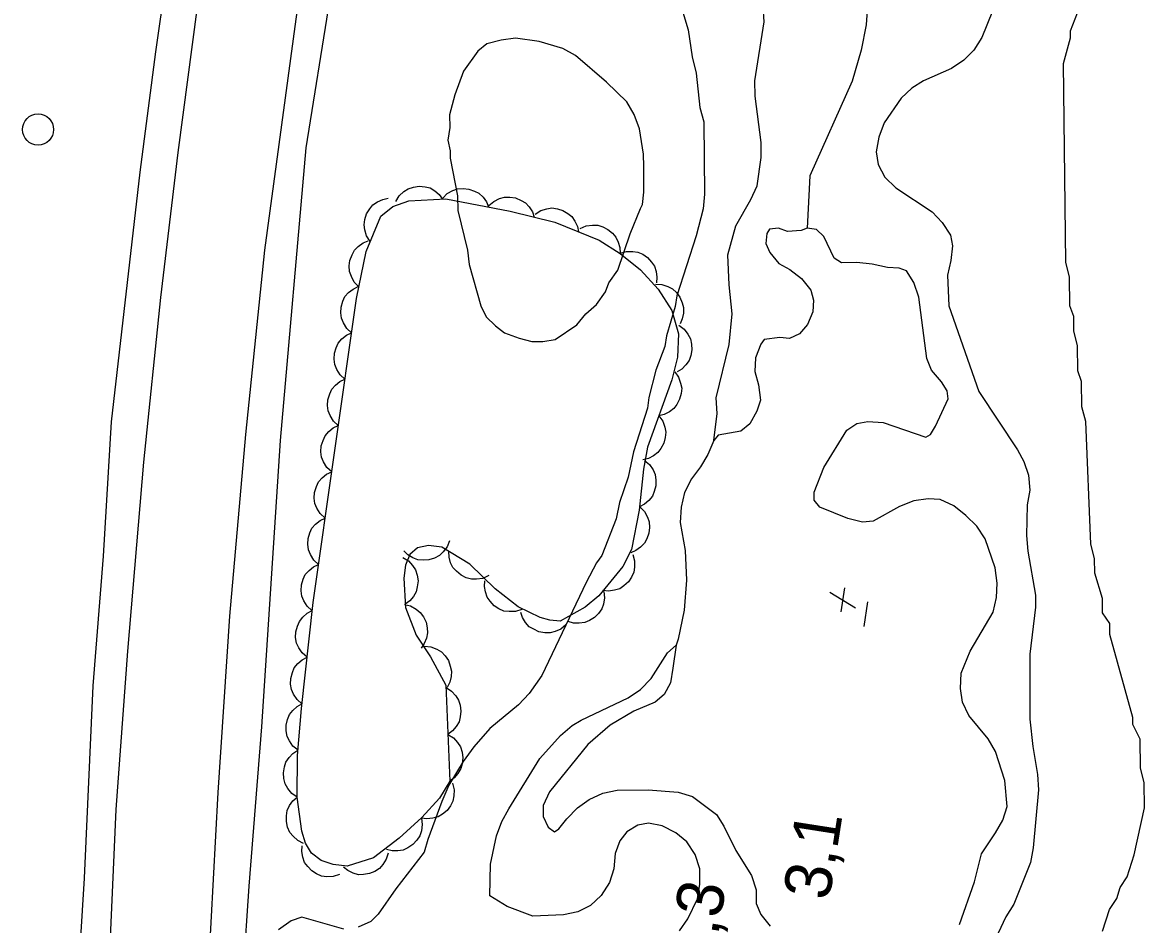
# Model space of a CAD drawing. Extents: x 282461 to 284471, y 5554090 to 5557646.
# Drawn here: x 283524.7 to 283596.7, y 5556716.8 to 5556774.7 of the extents above; entities that cross this region are included whole.
import ezdxf

# ---------------------------------------------------------------- set-up
doc = ezdxf.new("R2010")
doc.units = 0
for name, color, linetype in [('Niveau 1', 7, 'Continuous'), ('Niveau 2', 7, 'Continuous'), ('Niveau 21', 7, 'Continuous'), ('Niveau 3', 7, 'Continuous'), ('Niveau 36', 7, 'Continuous'), ('Niveau 4', 7, 'Continuous'), ('Niveau 44', 7, 'Continuous'), ('Niveau 7', 7, 'Continuous')]:
    doc.layers.add(name, color=color, linetype=linetype)

msp = doc.modelspace()

# ---------------------------------------------------------------- linework, layer by layer
at = {"layer": 'Niveau 1'}
msp.add_lwpolyline([(283564.39, 5556762.78), (283564.51, 5556763.02), (283564.61, 5556763.83), (283564.6, 5556765.46), (283564.59, 5556766.27), (283564.33, 5556767.89), (283563.98, 5556768.82), (283563.5, 5556769.62), (283562.21, 5556770.89), (283560.21, 5556772.6), (283559.4, 5556773.06), (283557.88, 5556773.51), (283556.37, 5556773.72), (283555.44, 5556773.59), (283554.52, 5556773.35), (283553.94, 5556772.88), (283553.03, 5556771.59), (283552.46, 5556770.08), (283552.13, 5556768.79), (283552.14, 5556767.98), (283552.03, 5556767.17), (283552.16, 5556766.47), (283552.16, 5556766.01), (283552.65, 5556763.58), (283552.67, 5556762.65), (283553.28, 5556760.1), (283553.4, 5556759.17), (283554.13, 5556756.51), (283554.49, 5556755.82), (283555.07, 5556755.24), (283555.66, 5556754.79), (283556.59, 5556754.45), (283557.41, 5556754.23), (283558.11, 5556754.23), (283558.92, 5556754.36), (283560.3, 5556755.31), (283560.87, 5556756.01), (283561.56, 5556756.6), (283562.13, 5556757.42), (283562.36, 5556758), (283562.93, 5556758.82), (283563.72, 5556761.15), (283564.39, 5556762.78)], dxfattribs=at)
at = {"layer": 'Niveau 2'}
for points in [[(283565.51, 5556780.74), (283567.45, 5556774.25)], [(283594.04, 5556716.35), (283594.49, 5556717.75), (283594.95, 5556718.45), (283595.17, 5556719.15), (283595.63, 5556719.85), (283596.08, 5556721.25), (283596.74, 5556724.28), (283596.72, 5556725.91), (283596.48, 5556726.83), (283596.46, 5556728.69), (283595.98, 5556729.62), (283595.98, 5556730.08), (283594.52, 5556735.41), (283594.51, 5556736.11), (283594.04, 5556736.8), (283594.03, 5556737.73), (283593.54, 5556739.35), (283593.53, 5556740.28), (283593.29, 5556741.21), (283592.97, 5556749.1), (283592.72, 5556750.03), (283592.7, 5556751.66), (283592.46, 5556752.35), (283592.44, 5556753.98), (283592.2, 5556754.9), (283592.19, 5556755.83), (283591.95, 5556756.53), (283591.93, 5556758.39), (283591.68, 5556759.31), (283591.53, 5556772.09), (283591.98, 5556773.73), (283591.98, 5556774.19), (283592.88, 5556776.52)], [(283567.45, 5556774.25), (283567.7, 5556772.51), (283567.95, 5556771.47), (283568.2, 5556769.27), (283568.45, 5556768.34), (283568.5, 5556763.69), (283568.4, 5556762.76), (283567.95, 5556761.01), (283566.72, 5556757.16), (283566.61, 5556756.47), (283566.05, 5556754.6), (283565.94, 5556753.9), (283565.38, 5556752.38), (283564.93, 5556750.64), (283564.83, 5556749.94), (283563.93, 5556747.14), (283563.6, 5556745.51), (283563.04, 5556743.88), (283562.82, 5556742.83), (283561.91, 5556740.49), (283561.57, 5556740.02), (283560.89, 5556738.74), (283558.05, 5556732.78), (283557.25, 5556731.61), (283556.56, 5556730.9), (283554.72, 5556729.37), (283553.69, 5556728.2), (283553, 5556727.26), (283552.09, 5556725.74), (283551.64, 5556724.69), (283550.74, 5556722.24), (283550.51, 5556721.42), (283548.68, 5556719.08), (283547.54, 5556717.44), (283547.08, 5556716.97), (283546.27, 5556716.61)], [(283545.34, 5556716.48), (283542.66, 5556717.26), (283541.96, 5556717.02), (283541.16, 5556716.43)]]:
    msp.add_lwpolyline(points, dxfattribs=at)
at = {"layer": 'Niveau 21'}
for points in [[(283532.51, 5556746.48), (283533.61, 5556757.06), (283534.72, 5556766.37), (283535.95, 5556775.73), (283537.78, 5556787.89), (283541.66, 5556811.54), (283545.79, 5556834.34), (283547.71, 5556844.41), (283549.72, 5556856.11), (283557.56, 5556898.03), (283564.31, 5556932.2), (283568.41, 5556952.33), (283570.45, 5556961.36), (283576.23, 5556988.79), (283577.59, 5556995.66), (283578.84, 5557002.53), (283578.96, 5557003.25)], [(283558.37, 5556915.5), (283555.06, 5556896.11), (283548.67, 5556860.84), (283544.94, 5556841.86), (283544.13, 5556836.62), (283542.32, 5556827.07), (283538.41, 5556803.85), (283536.74, 5556794.91), (283535.43, 5556787.34), (283534.53, 5556781.66), (283533.26, 5556772.84), (283532.25, 5556765.11), (283530.41, 5556749.06), (283529.89, 5556740.43), (283529.23, 5556732.12), (283528.68, 5556719.75), (283528.19, 5556711.79), (283528.1, 5556704.76), (283527.73, 5556697.15), (283527.42, 5556688.21), (283527.51, 5556680.49), (283527.76, 5556672.38)], [(283540.19, 5556562.22), (283538.34, 5556596.29), (283537.04, 5556623.47), (283536.54, 5556636.07), (283536.18, 5556652.5), (283535.95, 5556667.31), (283535.97, 5556692.27), (283536.69, 5556714.12), (283537.28, 5556725.25), (283538.02, 5556736.58), (283539.05, 5556748.26), (283540.28, 5556760.1), (283542.69, 5556777.96), (283547.56, 5556808.1), (283549.94, 5556821.76), (283551.96, 5556832.47), (283555.67, 5556852.96), (283557.07, 5556859.9), (283558.59, 5556868.69), (283560.84, 5556880.1), (283566.77, 5556911.26)], [(283537.68, 5556671.7), (283538.14, 5556699.04), (283538.55, 5556708.46), (283539.27, 5556719.24), (283540.08, 5556729.47), (283541.29, 5556747.87), (283542.93, 5556766.66), (283544.45, 5556776.14), (283546.01, 5556786.79), (283547.64, 5556796.45), (283548.99, 5556805.35), (283550.74, 5556814.38), (283553.73, 5556832.36), (283555.15, 5556839.64), (283556.46, 5556847.04), (283557.73, 5556852.86), (283560.7, 5556869.17), (283561.62, 5556875.11), (283564.53, 5556889.14), (283566.74, 5556899.1), (283568.11, 5556906.32)], [(283533.58, 5556562.44), (283532.5, 5556585.25), (283531.24, 5556608.35), (283529.71, 5556646.47), (283529.56, 5556659.42), (283529.53, 5556674.5), (283529.68, 5556693.17), (283529.97, 5556705.63), (283530.28, 5556714), (283530.74, 5556724.17), (283531.49, 5556734.34), (283532.51, 5556746.48)]]:
    msp.add_lwpolyline(points, dxfattribs=at)
at = {"layer": 'Niveau 3'}
for p, q in [((283577.26, 5556736.87), (283577.51, 5556738.41)), ((283576.55, 5556738.13), (283578.18, 5556737.13)), ((283578.74, 5556735.93), (283578.98, 5556737.51))]:
    msp.add_line(p, q, dxfattribs=at)
at = {"layer": 'Niveau 36'}
msp.add_circle((283525.717, 5556767.844), 1, dxfattribs=at)
at = {"layer": 'Niveau 4'}
for points in [[(283578.98, 5556776.13), (283578.87, 5556774.57), (283578.54, 5556772.94), (283577.98, 5556770.96), (283575.26, 5556764.88), (283575.08, 5556761.51)], [(283580.25, 5556758.98), (283579.26, 5556759.2), (283578.27, 5556759.31), (283577.28, 5556759.29), (283576.81, 5556759.58), (283576.15, 5556760.97), (283575.68, 5556761.43), (283575.08, 5556761.51), (283574.69, 5556761.36), (283573.82, 5556761.29), (283573.24, 5556761.51), (283572.66, 5556761.45), (283572.49, 5556761.16), (283572.44, 5556760.52), (283572.68, 5556759.94), (283573.26, 5556759.25), (283573.97, 5556758.85), (283574.73, 5556758.28), (283575.32, 5556757.53), (283575.5, 5556756.89), (283575.45, 5556756.13), (283575.11, 5556755.32), (283574.6, 5556754.73), (283573.96, 5556754.43), (283573.32, 5556754.48), (283572.33, 5556754.35), (283572.1, 5556754.06), (283571.77, 5556753.18), (283571.72, 5556752.31), (283571.96, 5556751.44), (283572.09, 5556750.45), (283571.86, 5556749.75), (283571.41, 5556748.93), (283570.83, 5556748.46), (283569.38, 5556748.21), (283569.09, 5556747.86), (283568.7, 5556746.98), (283568.24, 5556746.17), (283567.67, 5556745.4), (283567.21, 5556744.53), (283566.99, 5556743.59), (283566.94, 5556742.6), (283567.26, 5556740.81), (283567.34, 5556738.89), (283567.19, 5556736.97), (283566.8, 5556735.1), (283566.68, 5556734.73), (283566.47, 5556733.24), (283566.31, 5556732.31), (283565.91, 5556731.55), (283565.33, 5556731.07), (283563.95, 5556730.48), (283562.44, 5556729.59), (283561, 5556728.35), (283558.54, 5556725.3), (283558.14, 5556724.42), (283558.15, 5556723.72), (283558.45, 5556723.03), (283558.86, 5556722.74), (283559.15, 5556722.92), (283559.66, 5556723.57), (283560.35, 5556724.27), (283561.1, 5556724.8), (283561.97, 5556725.22), (283562.9, 5556725.41), (283564.88, 5556725.43), (283566.8, 5556725.28), (283567.73, 5556725), (283569.26, 5556723.85), (283569.73, 5556723.1), (283570.51, 5556721.54), (283571.51, 5556719.92), (283571.81, 5556719), (283571.82, 5556718.13), (283572.12, 5556717.43), (283572.71, 5556716.68)], [(283587.18, 5556722.66), (283587.64, 5556723.48), (283587.92, 5556724.36), (283587.78, 5556726.04), (283587.18, 5556727.9), (283586.71, 5556728.71), (283585.47, 5556730.2), (283585.05, 5556731.07), (283584.92, 5556731.94), (283584.97, 5556732.93), (283585.54, 5556734.33), (283587.02, 5556736.85), (283587.24, 5556737.78), (283587.29, 5556738.71), (283587.16, 5556739.7), (283586.5, 5556741.55), (283585.97, 5556742.36), (283585.26, 5556743.05), (283584.5, 5556743.68), (283583.62, 5556744.08), (283582.86, 5556744.13), (283581.93, 5556744), (283581.01, 5556743.64), (283579.33, 5556742.69), (283578.63, 5556742.62), (283577.7, 5556742.85), (283575.89, 5556743.58), (283575.54, 5556744.04), (283575.53, 5556744.56), (283576.15, 5556746.14), (283577.64, 5556748.54), (283578.27, 5556748.96), (283578.97, 5556749.08), (283579.96, 5556749.03), (283582.7, 5556748.08), (283582.99, 5556748.26), (283583.33, 5556748.78), (283584.13, 5556750.54), (283584.06, 5556751.06), (283583.71, 5556751.64), (283583.06, 5556752.38), (283582.76, 5556753.14), (283582.25, 5556757.08), (283581.94, 5556758.01), (283581.47, 5556758.76), (283581, 5556758.93), (283580.25, 5556758.98)], [(283584.87, 5556716.77), (283585.82, 5556719.51), (283586.27, 5556721.32), (283587.18, 5556722.66)]]:
    msp.add_lwpolyline(points, dxfattribs=at)
at = {"layer": 'Niveau 44'}
for points in [[(283548.68, 5556763.23), (283548.9, 5556763.59), (283549.2, 5556763.86), (283549.48, 5556764.04), (283549.81, 5556764.15), (283550.18, 5556764.2), (283550.56, 5556764.16), (283550.88, 5556764.09), (283551.18, 5556763.91), (283551.47, 5556763.67), (283551.68, 5556763.38)], [(283547.04, 5556760.66), (283546.81, 5556761.01), (283546.69, 5556761.4), (283546.64, 5556761.73), (283546.69, 5556762.07), (283546.8, 5556762.43), (283547.01, 5556762.75), (283547.21, 5556763.01), (283547.5, 5556763.21), (283547.84, 5556763.36), (283548.19, 5556763.43)], [(283551.69, 5556763.43), (283551.98, 5556763.73), (283552.34, 5556763.92), (283552.65, 5556764.04), (283553, 5556764.06), (283553.37, 5556764.02), (283553.73, 5556763.89), (283554.02, 5556763.75), (283554.28, 5556763.5), (283554.5, 5556763.2), (283554.64, 5556762.87)], [(283554.66, 5556762.96), (283554.97, 5556763.23), (283555.34, 5556763.41), (283555.66, 5556763.5), (283556.01, 5556763.51), (283556.37, 5556763.45), (283556.72, 5556763.29), (283557.01, 5556763.13), (283557.25, 5556762.87), (283557.45, 5556762.56), (283557.57, 5556762.22)], [(283552.14, 5556725.99), (283551.48, 5556724.9), (283550.36, 5556723.65), (283548.9, 5556722.33), (283547.24, 5556721.07), (283545.55, 5556720.53), (283544.67, 5556720.63), (283543.9, 5556720.89), (283543.28, 5556721.37), (283542.89, 5556722), (283542.65, 5556722.78), (283542.34, 5556724.95), (283542.38, 5556727.63), (283542.63, 5556730.65), (283543.37, 5556737.46), (283546.15, 5556756.99), (283546.77, 5556760.02), (283547.71, 5556762.27), (283548.5, 5556762.9), (283549.51, 5556763.27), (283551.89, 5556763.39), (283556.03, 5556762.61), (283558.89, 5556761.89), (283561.73, 5556760.73), (283563.09, 5556759.89), (283564.38, 5556758.84), (283565.53, 5556757.6), (283566.39, 5556756.22), (283566.83, 5556754.72), (283566.77, 5556753.23), (283566.4, 5556751.77), (283564.84, 5556747.45), (283564.59, 5556746.03), (283564.3, 5556743.39), (283563.8, 5556740.87), (283563.26, 5556739.78), (283561.71, 5556737.9), (283560.83, 5556737.16), (283559.23, 5556736.27), (283558.56, 5556736.32), (283557.94, 5556736.49), (283556.53, 5556737.19), (283555.06, 5556738.34), (283553.44, 5556739.92), (283551.63, 5556741.01), (283550.77, 5556741.12), (283550.08, 5556740.97), (283549.59, 5556740.55), (283549.31, 5556739.87), (283549.2, 5556739.03), (283549.3, 5556737.14), (283549.98, 5556735.37), (283550.9, 5556733.97), (283551.9, 5556732.15), (283552.14, 5556725.99)], [(283557.63, 5556762.4), (283557.98, 5556762.64), (283558.37, 5556762.75), (283558.7, 5556762.81), (283559.05, 5556762.76), (283559.4, 5556762.65), (283559.73, 5556762.45), (283559.98, 5556762.25), (283560.18, 5556761.96), (283560.34, 5556761.62), (283560.41, 5556761.27)], [(283560.52, 5556761.48), (283560.9, 5556761.65), (283561.31, 5556761.7), (283561.64, 5556761.7), (283561.97, 5556761.6), (283562.3, 5556761.43), (283562.59, 5556761.18), (283562.81, 5556760.94), (283562.96, 5556760.62), (283563.06, 5556760.26), (283563.08, 5556759.9)], [(283546.31, 5556757.75), (283546.01, 5556758.05), (283545.83, 5556758.41), (283545.71, 5556758.73), (283545.69, 5556759.08), (283545.74, 5556759.44), (283545.87, 5556759.8), (283546.02, 5556760.09), (283546.27, 5556760.34), (283546.58, 5556760.56), (283546.91, 5556760.7)], [(283563.08, 5556759.9), (283563.48, 5556760.02), (283563.89, 5556760.02), (283564.21, 5556759.97), (283564.53, 5556759.83), (283564.84, 5556759.62), (283565.09, 5556759.33), (283565.28, 5556759.07), (283565.39, 5556758.73), (283565.44, 5556758.36), (283565.41, 5556758)], [(283545.84, 5556754.79), (283545.53, 5556755.07), (283545.32, 5556755.42), (283545.19, 5556755.72), (283545.15, 5556756.07), (283545.17, 5556756.44), (283545.28, 5556756.81), (283545.41, 5556757.11), (283545.65, 5556757.37), (283545.94, 5556757.6), (283546.26, 5556757.76)], [(283565.34, 5556757.91), (283565.76, 5556757.89), (283566.14, 5556757.76), (283566.44, 5556757.61), (283566.69, 5556757.37), (283566.91, 5556757.08), (283567.06, 5556756.72), (283567.15, 5556756.41), (283567.14, 5556756.05), (283567.07, 5556755.69), (283566.93, 5556755.36)], [(283545.41, 5556751.81), (283545.1, 5556752.09), (283544.89, 5556752.44), (283544.76, 5556752.75), (283544.72, 5556753.1), (283544.74, 5556753.47), (283544.86, 5556753.83), (283544.99, 5556754.13), (283545.22, 5556754.39), (283545.51, 5556754.63), (283545.84, 5556754.79)], [(283566.85, 5556755.27), (283567.19, 5556755.02), (283567.43, 5556754.69), (283567.59, 5556754.4), (283567.67, 5556754.06), (283567.69, 5556753.69), (283567.61, 5556753.32), (283567.51, 5556753.01), (283567.3, 5556752.72), (283567.04, 5556752.46), (283566.73, 5556752.27)], [(283566.58, 5556752.28), (283566.83, 5556751.94), (283566.96, 5556751.56), (283567.03, 5556751.23), (283567, 5556750.88), (283566.9, 5556750.52), (283566.72, 5556750.19), (283566.53, 5556749.92), (283566.24, 5556749.71), (283565.91, 5556749.54), (283565.56, 5556749.45)], [(283544.99, 5556748.84), (283544.68, 5556749.12), (283544.47, 5556749.47), (283544.34, 5556749.77), (283544.3, 5556750.12), (283544.32, 5556750.49), (283544.44, 5556750.86), (283544.57, 5556751.16), (283544.8, 5556751.42), (283545.09, 5556751.65), (283545.41, 5556751.81)], [(283565.56, 5556749.45), (283565.81, 5556749.12), (283565.94, 5556748.73), (283566.01, 5556748.41), (283565.98, 5556748.06), (283565.88, 5556747.7), (283565.69, 5556747.36), (283565.51, 5556747.1), (283565.22, 5556746.89), (283564.89, 5556746.72), (283564.54, 5556746.63)], [(283544.57, 5556745.86), (283544.26, 5556746.14), (283544.05, 5556746.49), (283543.92, 5556746.8), (283543.87, 5556747.15), (283543.89, 5556747.52), (283544.01, 5556747.88), (283544.14, 5556748.18), (283544.38, 5556748.44), (283544.67, 5556748.68), (283544.99, 5556748.84)], [(283564.65, 5556746.59), (283564.97, 5556746.32), (283565.19, 5556745.98), (283565.33, 5556745.68), (283565.38, 5556745.33), (283565.38, 5556744.96), (283565.27, 5556744.59), (283565.15, 5556744.29), (283564.92, 5556744.02), (283564.64, 5556743.78), (283564.32, 5556743.61)], [(283544.14, 5556742.89), (283543.83, 5556743.17), (283543.62, 5556743.52), (283543.49, 5556743.82), (283543.45, 5556744.17), (283543.47, 5556744.54), (283543.59, 5556744.91), (283543.72, 5556745.21), (283543.95, 5556745.47), (283544.24, 5556745.7), (283544.57, 5556745.86)], [(283564.34, 5556743.6), (283564.64, 5556743.31), (283564.83, 5556742.95), (283564.94, 5556742.64), (283564.96, 5556742.28), (283564.92, 5556741.92), (283564.79, 5556741.56), (283564.64, 5556741.27), (283564.39, 5556741.01), (283564.09, 5556740.8), (283563.76, 5556740.66)], [(283543.72, 5556739.91), (283543.41, 5556740.19), (283543.2, 5556740.54), (283543.07, 5556740.85), (283543.03, 5556741.2), (283543.05, 5556741.57), (283543.16, 5556741.93), (283543.3, 5556742.23), (283543.53, 5556742.49), (283543.82, 5556742.73), (283544.14, 5556742.89)], [(283552.13, 5556741.42), (283551.97, 5556741.03), (283551.72, 5556740.71), (283551.48, 5556740.48), (283551.16, 5556740.32), (283550.81, 5556740.21), (283550.43, 5556740.19), (283550.1, 5556740.21), (283549.77, 5556740.34), (283549.45, 5556740.53), (283549.19, 5556740.78)], [(283549.13, 5556740.35), (283549.49, 5556740.13), (283549.76, 5556739.83), (283549.95, 5556739.56), (283550.06, 5556739.22), (283550.11, 5556738.85), (283550.06, 5556738.47), (283549.99, 5556738.15), (283549.81, 5556737.85), (283549.58, 5556737.56), (283549.29, 5556737.35)], [(283554.65, 5556739.19), (283554.27, 5556739.01), (283553.87, 5556738.96), (283553.54, 5556738.96), (283553.2, 5556739.05), (283552.87, 5556739.22), (283552.58, 5556739.47), (283552.35, 5556739.71), (283552.2, 5556740.02), (283552.1, 5556740.38), (283552.08, 5556740.74)], [(283563.9, 5556740.55), (283564.01, 5556740.15), (283564.01, 5556739.74), (283563.96, 5556739.41), (283563.82, 5556739.09), (283563.61, 5556738.79), (283563.32, 5556738.54), (283563.05, 5556738.35), (283562.71, 5556738.25), (283562.34, 5556738.2), (283561.98, 5556738.23)], [(283543.3, 5556736.94), (283542.99, 5556737.22), (283542.78, 5556737.57), (283542.65, 5556737.87), (283542.6, 5556738.22), (283542.62, 5556738.59), (283542.74, 5556738.96), (283542.87, 5556739.26), (283543.11, 5556739.52), (283543.4, 5556739.75), (283543.72, 5556739.91)], [(283556.76, 5556737.01), (283556.36, 5556736.88), (283555.95, 5556736.88), (283555.62, 5556736.91), (283555.3, 5556737.05), (283554.99, 5556737.25), (283554.73, 5556737.54), (283554.54, 5556737.8), (283554.43, 5556738.14), (283554.37, 5556738.5), (283554.39, 5556738.86)], [(283562.04, 5556738.18), (283562.08, 5556737.76), (283562.01, 5556737.36), (283561.9, 5556737.05), (283561.7, 5556736.76), (283561.44, 5556736.5), (283561.11, 5556736.3), (283560.81, 5556736.17), (283560.46, 5556736.13), (283560.09, 5556736.14), (283559.74, 5556736.24)], [(283542.99, 5556733.95), (283542.67, 5556734.22), (283542.45, 5556734.56), (283542.31, 5556734.86), (283542.25, 5556735.21), (283542.26, 5556735.58), (283542.37, 5556735.95), (283542.49, 5556736.25), (283542.71, 5556736.52), (283542.99, 5556736.77), (283543.31, 5556736.94)], [(283549.23, 5556737.33), (283549.63, 5556737.24), (283549.99, 5556737.03), (283550.25, 5556736.83), (283550.45, 5556736.55), (283550.62, 5556736.21), (283550.69, 5556735.84), (283550.72, 5556735.51), (283550.65, 5556735.17), (283550.51, 5556734.82), (283550.3, 5556734.53)], [(283559.6, 5556736.03), (283559.28, 5556735.76), (283558.91, 5556735.6), (283558.59, 5556735.51), (283558.24, 5556735.51), (283557.87, 5556735.58), (283557.53, 5556735.74), (283557.25, 5556735.91), (283557.01, 5556736.17), (283556.82, 5556736.49), (283556.7, 5556736.83)], [(283550.53, 5556734.65), (283550.94, 5556734.61), (283551.32, 5556734.46), (283551.61, 5556734.29), (283551.85, 5556734.04), (283552.06, 5556733.73), (283552.18, 5556733.37), (283552.26, 5556733.05), (283552.23, 5556732.7), (283552.14, 5556732.34), (283551.97, 5556732.01)], [(283542.66, 5556730.96), (283542.34, 5556731.23), (283542.12, 5556731.57), (283541.98, 5556731.87), (283541.93, 5556732.22), (283541.94, 5556732.59), (283542.04, 5556732.96), (283542.16, 5556733.26), (283542.39, 5556733.54), (283542.67, 5556733.78), (283542.99, 5556733.95)], [(283551.91, 5556732), (283552.26, 5556731.77), (283552.53, 5556731.47), (283552.71, 5556731.19), (283552.82, 5556730.86), (283552.86, 5556730.49), (283552.81, 5556730.11), (283552.74, 5556729.79), (283552.56, 5556729.49), (283552.31, 5556729.21), (283552.02, 5556728.99)], [(283542.41, 5556727.97), (283542.08, 5556728.23), (283541.85, 5556728.57), (283541.7, 5556728.86), (283541.64, 5556729.21), (283541.64, 5556729.58), (283541.74, 5556729.95), (283541.85, 5556730.26), (283542.07, 5556730.53), (283542.34, 5556730.78), (283542.66, 5556730.96)], [(283552.02, 5556728.99), (283552.38, 5556728.77), (283552.65, 5556728.47), (283552.83, 5556728.19), (283552.93, 5556727.85), (283552.98, 5556727.49), (283552.93, 5556727.11), (283552.85, 5556726.79), (283552.67, 5556726.49), (283552.43, 5556726.2), (283552.14, 5556725.99)], [(283542.34, 5556724.96), (283542, 5556725.2), (283541.75, 5556725.52), (283541.58, 5556725.81), (283541.49, 5556726.15), (283541.47, 5556726.52), (283541.54, 5556726.9), (283541.63, 5556727.21), (283541.83, 5556727.5), (283542.08, 5556727.77), (283542.39, 5556727.97)], [(283552.33, 5556725.85), (283552.43, 5556725.44), (283552.41, 5556725.04), (283552.35, 5556724.71), (283552.19, 5556724.4), (283551.97, 5556724.1), (283551.67, 5556723.86), (283551.39, 5556723.69), (283551.05, 5556723.6), (283550.68, 5556723.56), (283550.33, 5556723.61)], [(283542.76, 5556721.99), (283542.39, 5556722.17), (283542.09, 5556722.45), (283541.88, 5556722.7), (283541.74, 5556723.03), (283541.66, 5556723.39), (283541.67, 5556723.77), (283541.71, 5556724.1), (283541.86, 5556724.42), (283542.07, 5556724.72), (283542.34, 5556724.96)], [(283550.32, 5556723.61), (283550.38, 5556723.2), (283550.32, 5556722.8), (283550.22, 5556722.48), (283550.03, 5556722.19), (283549.78, 5556721.91), (283549.46, 5556721.71), (283549.16, 5556721.56), (283548.81, 5556721.51), (283548.44, 5556721.51), (283548.09, 5556721.6)], [(283545.06, 5556719.99), (283544.66, 5556719.86), (283544.25, 5556719.85), (283543.92, 5556719.89), (283543.6, 5556720.03), (283543.29, 5556720.23), (283543.03, 5556720.51), (283542.83, 5556720.77), (283542.72, 5556721.11), (283542.66, 5556721.47), (283542.68, 5556721.83)], [(283548.19, 5556721.37), (283548.07, 5556720.97), (283547.85, 5556720.63), (283547.63, 5556720.38), (283547.33, 5556720.19), (283546.99, 5556720.05), (283546.61, 5556719.99), (283546.29, 5556719.98), (283545.95, 5556720.08), (283545.61, 5556720.24), (283545.33, 5556720.46)]]:
    msp.add_lwpolyline(points, dxfattribs=at)
at = {"layer": 'Niveau 7'}
for points in [[(283569.09, 5556747.86), (283569.31, 5556749.61), (283569.24, 5556750.6), (283570.07, 5556754.04), (283570.28, 5556756.01), (283570.08, 5556757.87), (283570, 5556759.79), (283570.5, 5556761.66), (283571.47, 5556763.35), (283571.87, 5556764.23), (283572.14, 5556766.04), (283572.13, 5556767.02), (283571.74, 5556769.99), (283571.73, 5556770.97), (283572.33, 5556774.76), (283572.26, 5556775.75), (283571.9, 5556776.62), (283570.89, 5556778.06), (283570.61, 5556780.12)], [(283587.71, 5556777.26), (283586.3, 5556773.76), (283585.78, 5556772.94), (283585.15, 5556772.29), (283584.34, 5556771.76), (283582.55, 5556770.98), (283581.8, 5556770.51), (283581.11, 5556769.86), (283580.02, 5556768.28), (283579.68, 5556767.35), (283579.52, 5556766.41), (283579.65, 5556765.6), (283580.06, 5556764.79), (283580.77, 5556764.1), (283583.11, 5556762.56), (283583.76, 5556761.87), (283584.29, 5556761.06), (283584.42, 5556760.37), (283584.31, 5556759.43), (283584.09, 5556758.5), (283584.17, 5556756.52), (283586.1, 5556751.02), (283588.58, 5556747.27), (283589, 5556746.52), (283589.3, 5556745.65), (283589.37, 5556744.67), (283589.21, 5556743.73), (283589.17, 5556741.76), (283589.24, 5556740.77), (283589.74, 5556737.93), (283589.75, 5556737.17), (283589.38, 5556734.14), (283589.37, 5556729.96), (283589.56, 5556728.22), (283589.87, 5556726.42), (283589.94, 5556725.43), (283589.58, 5556721.7), (283589.42, 5556720.77), (283588.34, 5556718.08), (283587.83, 5556717.27), (283586.69, 5556714.81)], [(283565.78, 5556723.11), (283564.9, 5556723.28), (283564.21, 5556723.15), (283563.51, 5556722.74), (283563.05, 5556722.15), (283562.77, 5556721.33), (283562.67, 5556720.35), (283562.39, 5556719.47), (283561.87, 5556718.65), (283561.18, 5556718), (283560.37, 5556717.59), (283559.45, 5556717.4), (283557.47, 5556717.32), (283555.83, 5556717.94), (283554.71, 5556718.63), (283554.75, 5556720.66), (283555.14, 5556722.47), (283555.48, 5556723.4), (283555.93, 5556724.22), (283557.93, 5556727.44), (283559.25, 5556728.91), (283560, 5556729.56), (283560.58, 5556729.91), (283563.59, 5556731.34), (283564.39, 5556731.88), (283565.08, 5556732.58), (283566.11, 5556734.22), (283566.68, 5556734.73)], [(283566.9, 5556716.38), (283567.42, 5556717.14), (283568.04, 5556718.43), (283568.2, 5556719.36), (283568.19, 5556720.35), (283567.89, 5556721.28), (283567.36, 5556722.09), (283566.65, 5556722.66), (283565.78, 5556723.11)]]:
    msp.add_lwpolyline(points, dxfattribs=at)

# ---------------------------------------------------------------- texts
at = {"layer": 'Niveau 3'}
for s, rotation, p in [('    3,1', 81.0958, (283575.8, 5556713.86)), ('3,3  ', 81.09575, (283569.02, 5556713.81))]:
    msp.add_text(s, height=3, rotation=rotation, dxfattribs=at).set_placement(p)

doc.saveas('drawing.dxf')
